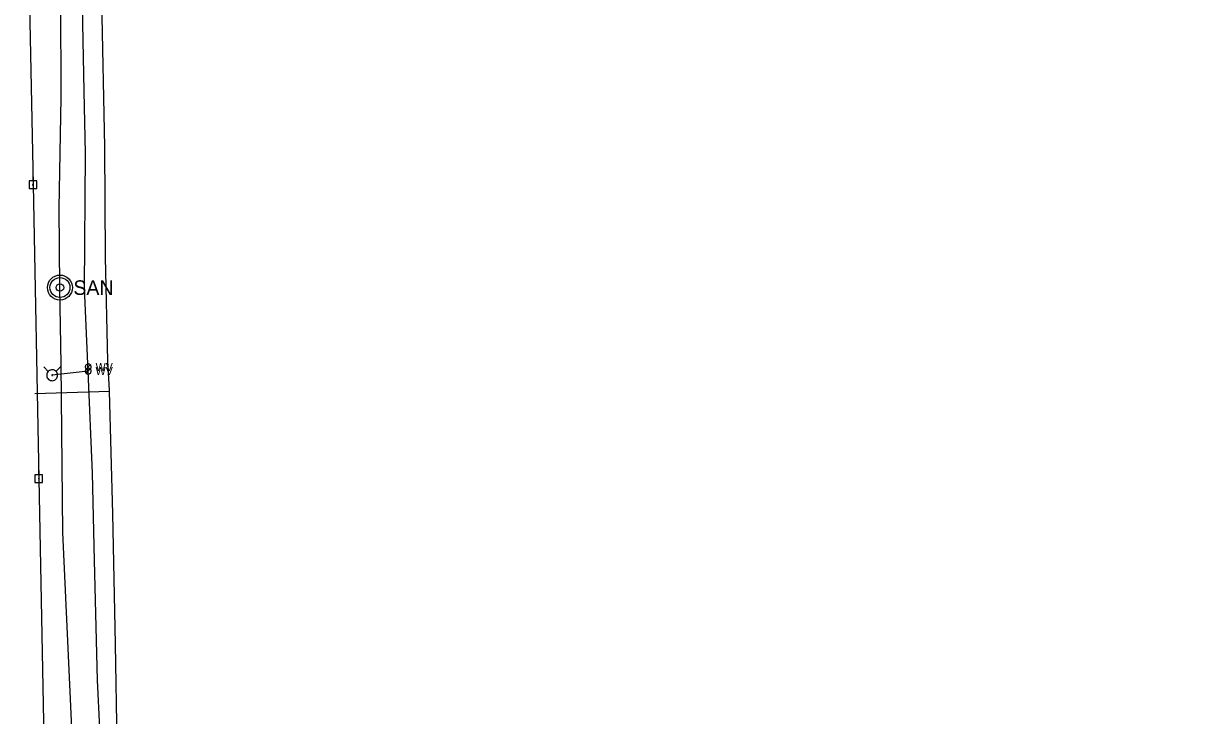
# Model space of a CAD drawing. Extents: x 600849 to 606371, y 330010 to 403088.
# Drawn here: x 601798 to 602367, y 398724 to 399056 of the extents above; entities that cross this region are included whole.
import ezdxf

# ---------------------------------------------------------------- set-up
doc = ezdxf.new("R2010")
doc.units = 0
for name, color, linetype in [('E_UTL_EPowerPole', 7, 'Continuous'), ('E_UTL_G_UG', 7, 'Continuous'), ('E_UTL_Overhead', 7, 'Continuous'), ('E_UTL_SAN', 7, 'Continuous'), ('E_UTL_SAN_UG', 7, 'Continuous'), ('E_UTL_W', 7, 'Continuous'), ('E_UTL_W_UG', 7, 'Continuous'), ('E_UTL_WHydrant', 7, 'Continuous')]:
    doc.layers.add(name, color=color, linetype=linetype)

msp = doc.modelspace()

# ---------------------------------------------------------------- linework, layer by layer
at = {"layer": 'E_UTL_EPowerPole'}
for points in [[(601802.64, 398980.74), (601802.64, 398983.65)], [(601804.48, 398980.74), (601800.79, 398980.74)], [(601800.79, 398980.74), (601800.79, 398977.05)], [(601800.79, 398977.05), (601804.48, 398977.05)], [(601802.91, 398978.9), (601802.9, 398978.95), (601802.89, 398978.99), (601802.87, 398979.03), (601802.84, 398979.07), (601802.81, 398979.1), (601802.77, 398979.12), (601802.72, 398979.13), (601802.68, 398979.14), (601802.63, 398979.14), (601802.59, 398979.13), (601802.55, 398979.11), (601802.51, 398979.08), (601802.48, 398979.05), (601802.46, 398979.01), (601802.44, 398978.97), (601802.43, 398978.92), (601802.43, 398978.88), (601802.44, 398978.83), (601802.46, 398978.79), (601802.48, 398978.75), (601802.51, 398978.72), (601802.55, 398978.69), (601802.59, 398978.68), (601802.63, 398978.66), (601802.68, 398978.66), (601802.72, 398978.67), (601802.77, 398978.68), (601802.81, 398978.71), (601802.84, 398978.74), (601802.87, 398978.77), (601802.89, 398978.81), (601802.9, 398978.86), (601802.91, 398978.9)], [(601804.48, 398977.05), (601804.48, 398980.74)], [(601805.41, 398839.44), (601805.41, 398842.35)], [(601807.25, 398839.44), (601803.56, 398839.44)], [(601803.56, 398839.44), (601803.56, 398835.75)], [(601803.56, 398835.75), (601807.25, 398835.75)], [(601805.68, 398837.6), (601805.67, 398837.65), (601805.66, 398837.69), (601805.64, 398837.73), (601805.61, 398837.77), (601805.58, 398837.8), (601805.54, 398837.82), (601805.5, 398837.83), (601805.45, 398837.84), (601805.41, 398837.84), (601805.36, 398837.83), (601805.32, 398837.81), (601805.28, 398837.78), (601805.25, 398837.75), (601805.23, 398837.71), (601805.21, 398837.67), (601805.2, 398837.62), (601805.2, 398837.58), (601805.21, 398837.53), (601805.23, 398837.49), (601805.25, 398837.45), (601805.28, 398837.42), (601805.32, 398837.39), (601805.36, 398837.38), (601805.41, 398837.37), (601805.45, 398837.36), (601805.5, 398837.37), (601805.54, 398837.38), (601805.58, 398837.41), (601805.61, 398837.44), (601805.64, 398837.47), (601805.66, 398837.51), (601805.67, 398837.56), (601805.68, 398837.6)], [(601807.25, 398835.75), (601807.25, 398839.44)]]:
    msp.add_lwpolyline(points, dxfattribs=at)
at = {"layer": 'E_UTL_G_UG'}
for points in [[(601839.42, 398879.66), (601839.37, 398880.2), (601838.55, 398894.09), (601837.5, 398944.1), (601837.14, 398997.18), (601835.74, 399067.84), (601884.66, 399069.53), (601938.04, 399071.9)], [(601803.48, 398878.63), (601839.42, 398879.66)], [(601855.19, 398226.11), (601853.33, 398255.76), (601852.25, 398295.67), (601850.77, 398338.85), (601850.19, 398384.26), (601848.38, 398433.34), (601848.23, 398435.09), (601847.69, 398450.57), (601847.68, 398451.16), (601847.93, 398482.27), (601847.04, 398563.69), (601846.65, 398581.88), (601845.72, 398620.07), (601844.78, 398659.8), (601843.05, 398710.64), (601842.26, 398757.97), (601841.06, 398820.62), (601839.42, 398879.66)]]:
    msp.add_lwpolyline(points, dxfattribs=at)
at = {"layer": 'E_UTL_Overhead'}
msp.add_lwpolyline([(601799.71, 399128), (601802.67, 398978.9), (601805.44, 398837.6), (601808.29, 398687.36), (601814.03, 398508.79), (601815.62, 398465.02), (601815.47, 398454.62), (601818.52, 398272.77), (601842.51, 398204.94), (601846.66, 398206.83), (601971.29, 398212.9), (602201.47, 398217.45), (602455.18, 398214.45), (602672.91, 398212.36), (602889.72, 398211.91), (603174.13, 398213.34), (603438.35, 398217.5), (603564.62, 398219.01), (603722.34, 398221.33)], dxfattribs=at)
at = {"layer": 'E_UTL_SAN'}
for radius in [6, 4.8, 1.8]:
    msp.add_circle((601815.6, 398929.5), radius, dxfattribs=at)
at = {"layer": 'E_UTL_SAN_UG'}
msp.add_lwpolyline([(601834.58, 397979.3), (601827.27, 398477.97), (601824.22, 398555.37), (601823.94, 398602.6), (601823.36, 398635.14), (601822.76, 398683.08), (601820.93, 398724.67), (601817.01, 398811.67), (601816.14, 398892.72), (601815.6, 398929.5), (601815.23, 398967.73), (601816.12, 399020.67), (601816.07, 399067.52), (601809, 399163.56), (601809.63, 399289.25), (601808.51, 399354.86), (601805.68, 399399.45), (601802.75, 399484.94), (601799.12, 399562.02), (601798.13, 399736.67), (601901.37, 399736.39)], dxfattribs=at)
at = {"layer": 'E_UTL_W'}
for points in [[(601830.6, 398891.33), (601830.58, 398891.6), (601830.5, 398891.86), (601830.38, 398892.1), (601830.21, 398892.31), (601830, 398892.49), (601829.77, 398892.63), (601829.51, 398892.72), (601829.25, 398892.75), (601828.97, 398892.74), (601828.71, 398892.68), (601828.46, 398892.56), (601828.24, 398892.41), (601828.06, 398892.21), (601827.91, 398891.98), (601827.81, 398891.73), (601827.76, 398891.46), (601827.76, 398891.19), (601827.81, 398890.93), (601827.91, 398890.68), (601828.06, 398890.45), (601828.24, 398890.25), (601828.46, 398890.09), (601828.71, 398889.98), (601828.97, 398889.92), (601829.25, 398889.91), (601829.51, 398889.94), (601829.77, 398890.03), (601830, 398890.17), (601830.21, 398890.35), (601830.38, 398890.56), (601830.5, 398890.8), (601830.58, 398891.06), (601830.6, 398891.33)], [(601828.17, 398890.32), (601830.19, 398892.34)], [(601830.6, 398889.33), (601830.58, 398889.6), (601830.5, 398889.86), (601830.38, 398890.1), (601830.21, 398890.31), (601830, 398890.49), (601829.77, 398890.63), (601829.51, 398890.72), (601829.25, 398890.75), (601828.97, 398890.74), (601828.71, 398890.68), (601828.46, 398890.56), (601828.24, 398890.41), (601828.06, 398890.21), (601827.91, 398889.98), (601827.81, 398889.73), (601827.76, 398889.46), (601827.76, 398889.19), (601827.81, 398888.93), (601827.91, 398888.68), (601828.06, 398888.45), (601828.24, 398888.25), (601828.46, 398888.09), (601828.71, 398887.98), (601828.97, 398887.92), (601829.25, 398887.91), (601829.51, 398887.94), (601829.77, 398888.03), (601830, 398888.17), (601830.21, 398888.35), (601830.38, 398888.56), (601830.5, 398888.8), (601830.58, 398889.06), (601830.6, 398889.33)], [(601828.17, 398888.32), (601830.19, 398890.34)]]:
    msp.add_lwpolyline(points, dxfattribs=at)
at = {"layer": 'E_UTL_W_UG'}
for points in [[(601824.16, 398197.27), (601840.45, 398196.71), (601841.34, 398199.83), (601841.28, 398342.75), (601840.62, 398415.75), (601841.5, 398421.17), (601841.39, 398465.47), (601840.94, 398510.19), (601840.03, 398586.22), (601835.58, 398667.05), (601837.06, 398671.26), (601833.62, 398740.72), (601832.23, 398798.33), (601831.17, 398840.3), (601829.18, 398889.33), (601827.46, 398929.19), (601827.81, 398993.9), (601827.18, 399023.94), (601825.9, 399089.09)], [(601829.18, 398889.33), (601811.84, 398887.34)]]:
    msp.add_lwpolyline(points, dxfattribs=at)
at = {"layer": 'E_UTL_WHydrant'}
for points in [[(601810, 398889.17), (601807.86, 398891.31)], [(601813.67, 398889.17), (601815.81, 398891.31)], [(601814.46, 398887.34), (601814.41, 398887.83), (601814.27, 398888.31), (601814.04, 398888.76), (601813.73, 398889.15), (601813.36, 398889.47), (601812.93, 398889.72), (601812.45, 398889.89), (601811.96, 398889.96), (601811.46, 398889.93), (601810.98, 398889.82), (601810.52, 398889.61), (601810.12, 398889.32), (601809.77, 398888.96), (601809.5, 398888.54), (601809.32, 398888.08), (601809.23, 398887.59), (601809.23, 398887.09), (601809.32, 398886.6), (601809.5, 398886.14), (601809.77, 398885.72), (601810.12, 398885.36), (601810.52, 398885.07), (601810.98, 398884.86), (601811.46, 398884.74), (601811.96, 398884.72), (601812.45, 398884.79), (601812.93, 398884.95), (601813.36, 398885.2), (601813.73, 398885.53), (601814.04, 398885.92), (601814.27, 398886.36), (601814.41, 398886.84), (601814.46, 398887.34)], [(601812.04, 398887.34), (601812.03, 398887.38), (601812.02, 398887.41), (601812, 398887.45), (601811.98, 398887.48), (601811.95, 398887.5), (601811.92, 398887.52), (601811.88, 398887.53), (601811.85, 398887.54), (601811.81, 398887.54), (601811.77, 398887.53), (601811.74, 398887.51), (601811.7, 398887.49), (601811.68, 398887.46), (601811.66, 398887.43), (601811.64, 398887.39), (601811.64, 398887.36), (601811.64, 398887.32), (601811.64, 398887.28), (601811.66, 398887.25), (601811.68, 398887.21), (601811.7, 398887.19), (601811.74, 398887.16), (601811.77, 398887.15), (601811.81, 398887.14), (601811.85, 398887.14), (601811.88, 398887.14), (601811.92, 398887.15), (601811.95, 398887.17), (601811.98, 398887.2), (601812, 398887.23), (601812.02, 398887.26), (601812.03, 398887.3), (601812.04, 398887.34)]]:
    msp.add_lwpolyline(points, dxfattribs=at)

# ---------------------------------------------------------------- texts
at = {"layer": 'E_UTL_SAN'}
msp.add_text('SAN', height=6.998, dxfattribs=at).set_placement((601822.08, 398925.97))
at = {"layer": 'E_UTL_W'}
for p in [(601832.74, 398889.4), (601832.74, 398887.4)]:
    msp.add_text('WV', height=3.85, dxfattribs=at).set_placement(p)

doc.saveas('drawing.dxf')
